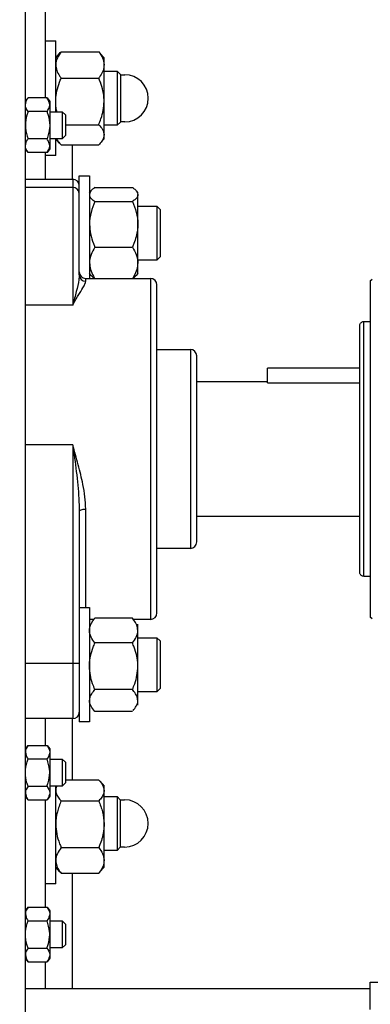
# Model space of a CAD drawing. Header units: inches. Extents: x 170 to 312, y 215 to 248.
# Tile 257 of 529: x 230.925 to 231.128, y 224.263 to 224.833. Entities that reach past the tile are written whole.
import ezdxf

# ---------------------------------------------------------------- set-up
doc = ezdxf.new("R2010")
doc.units = ezdxf.units.IN
doc.header["$LTSCALE"] = 0.25
doc.header["$MEASUREMENT"] = 0
doc.layers.add('ANNOTATIONS', color=1, linetype='Continuous')
doc.layers.add('MOTOR RH', color=7, linetype='Continuous')
doc.styles.add('ARIAL', font='arial.ttf', dxfattribs={"height": 0.09375})
doc.dimstyles.new('STANDARD$0', dxfattribs={"dimtxt": 0.09375, "dimasz": 0.09375, "dimexe": 0.03125, "dimexo": 0.046875, "dimgap": 0.09, "dimtad": 0, "dimtih": 1, "dimtoh": 1, "dimdec": 4, "dimzin": 0, "dimdsep": 46, "dimtxsty": 'ARIAL', "dimcen": 0.09, "dimadec": 0, "dimazin": 0, "dimtfac": 1, "dimtdec": 4, "dimtofl": 0, "dimtmove": 0, "dimatfit": 1, "dimfxl": 1, "dimtolj": 1, "dimtzin": 0, "dimarcsym": 0})

# ---------------------------------------------------------------- blocks, each defined once
blk = doc.blocks.new('*D199')
at = {"layer": 'ANNOTATIONS', "color": 0, "lineweight": -2, "transparency": 16777216}
for p, q in [((230.5459415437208, 223.8186622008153), (230.5459415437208, 225.2665192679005)), ((231.6311290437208, 224.6654394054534), (231.6311290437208, 225.2665192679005)), ((230.6396915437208, 225.2352692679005), (230.8531554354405, 225.2352692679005)), ((231.5373790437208, 225.2352692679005), (231.4233754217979, 225.2352692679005))]:
    blk.add_line(p, q, dxfattribs=at)
at = {"layer": 'ANNOTATIONS', "color": 0, "transparency": 16777216}
for points in [[(230.6396915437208, 225.2508942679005), (230.6396915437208, 225.2196442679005), (230.5459415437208, 225.2352692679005)], [(231.5373790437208, 225.2508942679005), (231.5373790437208, 225.2196442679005), (231.6311290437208, 225.2352692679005)]]:
    blk.add_solid(points, dxfattribs=at)
at = {"layer": 'defpoints', "color": 0, "transparency": 16777216}
for p in [(230.5459415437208, 225.2352692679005), (231.6311290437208, 224.6185644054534), (230.5459415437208, 223.7717872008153)]:
    blk.add_point(p, dxfattribs=at)
at = {"layer": 'ANNOTATIONS', "color": 0, "transparency": 16777216, "insert": (231.1382654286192, 225.2352692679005), "char_height": 0.09375, "attachment_point": 5, "style": 'ARIAL'}
blk.add_mtext('\\A1;16 1/8"', dxfattribs=at)
blk = doc.blocks.new('*D200')
at = {"layer": 'ANNOTATIONS', "color": 0, "lineweight": -2, "transparency": 16777216}
for p, q in [((230.5459415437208, 223.8186622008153), (230.5459415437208, 225.5464032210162)), ((231.8659782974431, 225.1001155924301), (231.8659782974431, 225.5464032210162)), ((230.6396915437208, 225.5151532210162), (230.9208499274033, 225.5151532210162)), ((231.7722282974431, 225.5151532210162), (231.4910699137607, 225.5151532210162))]:
    blk.add_line(p, q, dxfattribs=at)
at = {"layer": 'ANNOTATIONS', "color": 0, "transparency": 16777216}
for points in [[(230.6396915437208, 225.5307782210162), (230.6396915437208, 225.4995282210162), (230.5459415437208, 225.5151532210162)], [(231.7722282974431, 225.5307782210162), (231.7722282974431, 225.4995282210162), (231.8659782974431, 225.5151532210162)]]:
    blk.add_solid(points, dxfattribs=at)
at = {"layer": 'defpoints', "color": 0, "transparency": 16777216}
for p in [(230.5459415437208, 225.5151532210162), (231.8659782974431, 225.0532405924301), (230.5459415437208, 223.7717872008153)]:
    blk.add_point(p, dxfattribs=at)
at = {"layer": 'ANNOTATIONS', "color": 0, "transparency": 16777216, "insert": (231.205959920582, 225.5151532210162), "char_height": 0.09375, "attachment_point": 5, "style": 'ARIAL'}
blk.add_mtext('\\A1;18 1/2"', dxfattribs=at)

msp = doc.modelspace()

# ---------------------------------------------------------------- linework, layer by layer
at = {"layer": 'MOTOR RH'}
for p, q in [((230.9283790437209, 224.2390622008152), (230.9283790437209, 224.9295122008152)), ((230.9400665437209, 224.7875741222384), (230.9400665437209, 224.8967872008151)), ((230.9400665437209, 224.8205997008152), (230.9460040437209, 224.8205997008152)), ((230.9460040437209, 224.7795997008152), (230.9460040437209, 224.8205997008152)), ((230.9491290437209, 224.8143958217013), (230.9708790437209, 224.8143958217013)), ((230.9460040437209, 224.8108497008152), (230.9482056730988, 224.8134041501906)), ((230.9718032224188, 224.8134032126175), (230.9740040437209, 224.8108497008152)), ((230.9740040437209, 224.7639747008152), (230.9740040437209, 224.8108497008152)), ((230.9740040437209, 224.8030372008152), (230.9815821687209, 224.8030372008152)), ((230.9815821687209, 224.8030372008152), (230.9834415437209, 224.8011778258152)), ((230.9815821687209, 224.8030372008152), (230.9815821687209, 224.7717872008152)), ((230.9491290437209, 224.7991069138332), (230.9708790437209, 224.7991069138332)), ((230.9834415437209, 224.8011778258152), (230.9834415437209, 224.7736465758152)), ((230.9834415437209, 224.8010840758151), (230.9859571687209, 224.8010840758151)), ((230.9283790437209, 224.7854590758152), (230.9299415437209, 224.7875741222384)), ((230.9409415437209, 224.7875741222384), (230.9299415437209, 224.7875741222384)), ((230.9409415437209, 224.7875741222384), (230.9425040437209, 224.7854590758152)), ((230.9425040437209, 224.7854590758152), (230.9425040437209, 224.7581153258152)), ((230.9409415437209, 224.7796806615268), (230.9299415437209, 224.7796806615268)), ((230.9425040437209, 224.7795997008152), (230.9498009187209, 224.7795997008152)), ((230.9498009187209, 224.7795997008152), (230.9516602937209, 224.7777403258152)), ((230.9498009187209, 224.7795997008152), (230.9498009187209, 224.7639747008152)), ((230.9516602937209, 224.7777403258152), (230.9516602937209, 224.7658340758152)), ((230.9834415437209, 224.7736465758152), (230.9815821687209, 224.7717872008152)), ((230.9859571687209, 224.7737403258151), (230.9834415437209, 224.7737403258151)), ((230.9516602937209, 224.772123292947), (230.9708790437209, 224.772123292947)), ((230.9815821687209, 224.7717872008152), (230.9740040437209, 224.7717872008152)), ((230.9409415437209, 224.7638937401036), (230.9299415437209, 224.7638937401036)), ((230.9498009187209, 224.7639747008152), (230.9425040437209, 224.7639747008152)), ((230.9482056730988, 224.7614202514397), (230.9460040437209, 224.7639747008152)), ((230.9460040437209, 224.7542247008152), (230.9460040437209, 224.7639747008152)), ((230.9516602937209, 224.7658340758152), (230.9498009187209, 224.7639747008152)), ((230.9740040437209, 224.7639747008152), (230.9718024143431, 224.7614202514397)), ((230.9299415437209, 224.756000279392), (230.9283790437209, 224.7581153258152)), ((230.9425040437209, 224.7581153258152), (230.9409415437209, 224.756000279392)), ((230.9491290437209, 224.7604285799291), (230.9708790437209, 224.7604285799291)), ((230.9556915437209, 224.7405372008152), (230.9556915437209, 224.7604285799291)), ((230.9409415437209, 224.756000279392), (230.9299415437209, 224.756000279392)), ((230.9400665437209, 224.7405372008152), (230.9400665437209, 224.756000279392)), ((230.9460040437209, 224.7542247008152), (230.9400665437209, 224.7542247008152)), ((230.9283790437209, 224.7405372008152), (230.9558790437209, 224.7405372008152)), ((230.9558790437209, 224.7405372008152), (230.9558790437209, 224.6675773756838)), ((230.9596290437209, 224.7424747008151), (230.9655665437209, 224.7424747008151)), ((230.9596290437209, 224.685090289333), (230.9596290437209, 224.7424747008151)), ((230.9655665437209, 224.7424747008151), (230.9655665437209, 224.6830372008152)), ((230.9558790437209, 224.7356448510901), (230.9283790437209, 224.7356448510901)), ((230.9655665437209, 224.7327247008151), (230.9665475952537, 224.7338629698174)), ((230.9686915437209, 224.7357096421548), (230.9904415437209, 224.7357096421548)), ((230.9925854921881, 224.7338629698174), (230.9935665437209, 224.7327247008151)), ((230.9935665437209, 224.6858497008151), (230.9935665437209, 224.7316391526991)), ((230.9686915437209, 224.7275686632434), (230.9904415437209, 224.7275686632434)), ((230.9935665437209, 224.7249122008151), (231.0046446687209, 224.7249122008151)), ((231.0046446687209, 224.7249122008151), (231.0065040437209, 224.7230528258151)), ((231.0046446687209, 224.7249122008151), (231.0046446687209, 224.6936622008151)), ((231.0065040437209, 224.7230528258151), (231.0065040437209, 224.6955215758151)), ((230.9686915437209, 224.7011462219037), (230.9904415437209, 224.7011462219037)), ((231.0065040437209, 224.6955215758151), (231.0046446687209, 224.6936622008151)), ((231.0046446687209, 224.6936622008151), (230.9935665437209, 224.6936622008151)), ((230.9633790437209, 224.6830372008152), (231.0008790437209, 224.6830372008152)), ((230.9633790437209, 224.6814023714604), (230.9633790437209, 224.6830372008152)), ((230.9665475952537, 224.6847114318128), (230.9655665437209, 224.6858497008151)), ((230.9935665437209, 224.6858497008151), (230.9925854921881, 224.6847114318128)), ((231.0008790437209, 224.6830372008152), (231.0008790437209, 224.4855372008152)), ((231.1283000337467, 224.681728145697), (231.1292842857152, 224.6827123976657)), ((231.0046290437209, 224.4892872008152), (231.0046290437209, 224.6792872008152)), ((231.1283000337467, 224.681728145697), (231.1283000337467, 224.4868462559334)), ((230.9558790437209, 224.6675773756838), (230.9283790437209, 224.6675773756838)), ((231.1246090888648, 224.658106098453), (231.1283000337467, 224.658106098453)), ((231.1246090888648, 224.5104685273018), (231.1246090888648, 224.6581060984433)), ((231.0046290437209, 224.6419043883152), (231.0240040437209, 224.6419043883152)), ((231.0240040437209, 224.6419043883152), (231.0240040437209, 224.5266700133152)), ((231.0277540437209, 224.5304200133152), (231.0277540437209, 224.6381543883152)), ((231.1221484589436, 224.6311622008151), (231.0686290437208, 224.6311622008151)), ((231.0686290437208, 224.6225604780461), (231.0686290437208, 224.6311622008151)), ((231.0277540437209, 224.6233497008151), (231.0686290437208, 224.6233497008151)), ((231.0686290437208, 224.6225604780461), (231.1221484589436, 224.6225604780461)), ((230.9558790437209, 224.586723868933), (230.9283790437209, 224.586723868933)), ((230.9558790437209, 224.586723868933), (230.9558790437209, 224.4280372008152)), ((230.9596290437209, 224.5481560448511), (230.9596290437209, 224.4260997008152)), ((230.9633790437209, 224.4924747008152), (230.9633790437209, 224.5494779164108)), ((231.1221484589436, 224.5452247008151), (231.0277540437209, 224.5452247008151)), ((231.0240040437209, 224.5266700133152), (231.0046290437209, 224.5266700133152)), ((231.1283000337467, 224.5104683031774), (231.1246090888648, 224.5104683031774)), ((230.9596290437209, 224.4924747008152), (230.9655665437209, 224.4924747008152)), ((230.9655665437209, 224.4924747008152), (230.9655665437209, 224.4260997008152)), ((230.9679905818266, 224.4855372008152), (230.9655665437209, 224.4855372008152)), ((230.9686915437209, 224.4863296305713), (230.9682779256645, 224.4857722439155)), ((230.9904415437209, 224.4863296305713), (230.9686915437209, 224.4863296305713)), ((231.0008790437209, 224.4855372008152), (230.9911425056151, 224.4855372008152)), ((230.9935665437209, 224.4358497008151), (230.9935665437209, 224.4827247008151)), ((231.1292842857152, 224.4858620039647), (231.1283000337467, 224.4868462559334)), ((230.9904415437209, 224.4718882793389), (230.9686915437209, 224.4718882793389)), ((230.9935665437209, 224.4749122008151), (231.0046446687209, 224.4749122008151)), ((231.0046446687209, 224.4749122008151), (231.0065040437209, 224.4730528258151)), ((231.0046446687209, 224.4749122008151), (231.0046446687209, 224.4436622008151)), ((231.0065040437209, 224.4730528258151), (231.0065040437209, 224.4455215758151)), ((230.9558790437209, 224.4600582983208), (230.9283790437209, 224.4600582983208)), ((230.9904415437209, 224.4448458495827), (230.9686915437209, 224.4448458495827)), ((231.0046446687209, 224.4436622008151), (230.9935665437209, 224.4436622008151)), ((231.0065040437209, 224.4455215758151), (231.0046446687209, 224.4436622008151)), ((230.9682292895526, 224.4327602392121), (230.9681917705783, 224.4328037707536)), ((230.9904415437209, 224.4322447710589), (230.9686915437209, 224.4322447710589)), ((230.9909413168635, 224.4328037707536), (230.9909037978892, 224.4327602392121)), ((230.9558790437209, 224.4280372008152), (230.9283790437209, 224.4280372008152)), ((230.9400665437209, 224.4125741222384), (230.9400665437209, 224.4280372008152)), ((230.9556915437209, 224.3925557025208), (230.9556915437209, 224.4280372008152)), ((230.9655665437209, 224.4260997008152), (230.9596290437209, 224.4260997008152)), ((230.9283790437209, 224.4104590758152), (230.9299415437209, 224.4125741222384)), ((230.9299415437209, 224.4125741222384), (230.9409415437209, 224.4125741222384)), ((230.9409415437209, 224.4125741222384), (230.9425040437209, 224.4104590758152)), ((230.9425040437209, 224.4104590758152), (230.9425040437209, 224.3831153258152)), ((230.9299415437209, 224.4046806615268), (230.9409415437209, 224.4046806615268)), ((230.9425040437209, 224.4045997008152), (230.9498009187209, 224.4045997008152)), ((230.9498009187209, 224.4045997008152), (230.9516602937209, 224.4027403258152)), ((230.9498009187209, 224.4045997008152), (230.9498009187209, 224.3889747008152)), ((230.9516602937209, 224.4027403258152), (230.9516602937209, 224.3908340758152)), ((230.9516602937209, 224.3925557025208), (230.9708790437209, 224.3925557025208)), ((230.9715924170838, 224.3917728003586), (230.9740040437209, 224.3889747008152)), ((230.9299415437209, 224.3888937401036), (230.9409415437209, 224.3888937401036)), ((230.9498009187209, 224.3889747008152), (230.9425040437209, 224.3889747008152)), ((230.9460040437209, 224.3323497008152), (230.9460040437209, 224.3889747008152)), ((230.9516602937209, 224.3908340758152), (230.9498009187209, 224.3889747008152)), ((230.9740040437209, 224.3420997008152), (230.9740040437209, 224.3889747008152)), ((230.9299415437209, 224.381000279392), (230.9283790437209, 224.3831153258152)), ((230.9299415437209, 224.381000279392), (230.9409415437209, 224.381000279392)), ((230.9400665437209, 224.3188241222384), (230.9400665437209, 224.381000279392)), ((230.9425040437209, 224.3831153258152), (230.9409415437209, 224.381000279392)), ((230.9491290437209, 224.3803943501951), (230.9708790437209, 224.3803943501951)), ((230.9739465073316, 224.3829592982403), (230.9815246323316, 224.3829592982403)), ((230.9815246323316, 224.3829592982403), (230.9833840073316, 224.3810999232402)), ((230.9815246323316, 224.3829592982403), (230.9815246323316, 224.3517092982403)), ((230.9833840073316, 224.3810999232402), (230.9833840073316, 224.3535686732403)), ((230.9833840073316, 224.3810061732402), (230.9858996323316, 224.3810061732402)), ((230.9491290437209, 224.3533758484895), (230.9708790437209, 224.3533758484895)), ((230.9815246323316, 224.3517092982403), (230.9739465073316, 224.3517092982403)), ((230.9833840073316, 224.3535686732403), (230.9815246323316, 224.3517092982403)), ((230.9858996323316, 224.3536624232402), (230.9833840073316, 224.3536624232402)), ((230.948415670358, 224.3393016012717), (230.9460040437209, 224.3420997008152)), ((230.9740040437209, 224.3420997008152), (230.9715924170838, 224.3393016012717)), ((230.9483754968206, 224.3393632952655), (230.9491290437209, 224.3385186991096)), ((230.9491290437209, 224.3385186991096), (230.9708790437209, 224.3385186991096)), ((230.9556915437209, 224.2717872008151), (230.9556915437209, 224.3385186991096)), ((230.9716325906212, 224.3393632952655), (230.9708790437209, 224.3385186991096)), ((230.9460040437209, 224.3323497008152), (230.9400665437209, 224.3323497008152)), ((230.9283790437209, 224.3167090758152), (230.9299415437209, 224.3188241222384)), ((230.9299415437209, 224.3188241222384), (230.9409415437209, 224.3188241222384)), ((230.9409415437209, 224.3188241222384), (230.9425040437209, 224.3167090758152)), ((230.9425040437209, 224.3167090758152), (230.9425040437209, 224.2893653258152)), ((230.9299415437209, 224.3109306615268), (230.9409415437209, 224.3109306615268)), ((230.9425040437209, 224.3108497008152), (230.9498009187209, 224.3108497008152)), ((230.9498009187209, 224.3108497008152), (230.9516602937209, 224.3089903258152)), ((230.9498009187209, 224.3108497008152), (230.9498009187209, 224.2952247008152)), ((230.9516602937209, 224.3089903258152), (230.9516602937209, 224.2970840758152)), ((230.9299415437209, 224.2951437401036), (230.9409415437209, 224.2951437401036)), ((230.9498009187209, 224.2952247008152), (230.9425040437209, 224.2952247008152)), ((230.9516602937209, 224.2970840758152), (230.9498009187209, 224.2952247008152)), ((230.9299415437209, 224.287250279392), (230.9283790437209, 224.2893653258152)), ((230.9425040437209, 224.2893653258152), (230.9409415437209, 224.287250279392)), ((230.9299415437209, 224.287250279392), (230.9409415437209, 224.287250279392)), ((230.9400665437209, 224.2717872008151), (230.9400665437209, 224.287250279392)), ((230.9283790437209, 224.2717872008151), (231.1283000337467, 224.2717872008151)), ((231.1283000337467, 224.2594840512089), (231.1283000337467, 224.2754781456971)), ((231.1283000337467, 224.2754781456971), (231.1356810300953, 224.2754781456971))]:
    msp.add_line(p, q, dxfattribs=at)
at = {"layer": 'MOTOR RH', "flags": 128}
msp.add_lwpolyline([(230.9596290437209, 224.5481560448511), (230.9597010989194, 224.5484139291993), (230.959914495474, 224.5486619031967), (230.9602610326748, 224.5488904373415), (230.9607273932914, 224.5490907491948), (230.9612956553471, 224.5492551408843), (230.9619439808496, 224.5493772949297), (230.9626474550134, 224.5494525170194), (230.9633790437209, 224.5494779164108)], dxfattribs=at)
at = {"layer": 'MOTOR RH'}
for centre, radius, start, end in [((230.9859571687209, 224.7874122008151), 0.013671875, 270, 89.99999999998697), ((230.9558790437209, 224.7367872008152), 0.003750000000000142, 7.016709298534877e-15, 90), ((230.956149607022, 224.7321611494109), 0.003494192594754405, 5.267444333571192, 94.4409882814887), ((230.9633790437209, 224.6867872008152), 0.003750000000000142, 180, 270), ((230.9633482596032, 224.6851215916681), 0.003719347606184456, 180.4822116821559, 270.4742283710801), ((231.0008790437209, 224.6792872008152), 0.003750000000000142, 7.016709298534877e-15, 90), ((231.0240040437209, 224.6381543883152), 0.003750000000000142, 7.016709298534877e-15, 90), ((231.0240040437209, 224.5304200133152), 0.003750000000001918, 270, 7.016709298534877e-15), ((231.0008790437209, 224.4892872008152), 0.003750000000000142, 270, 7.016709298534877e-15), ((230.9568159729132, 224.4219951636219), 0.0380746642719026, 85.76295456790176, 91.41005859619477), ((230.9558790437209, 224.4317872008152), 0.003750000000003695, 270, 7.016709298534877e-15), ((230.9858996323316, 224.3673342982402), 0.013671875, 270, 89.99999999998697)]:
    msp.add_arc(centre, radius, start, end, dxfattribs=at)
for points, knots in [([(230.9491290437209, 224.8143958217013), (230.9483082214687, 224.8132071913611), (230.9466366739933, 224.8107866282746), (230.9460098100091, 224.8081430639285), (230.9460041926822, 224.8067873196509), (230.9460040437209, 224.8067513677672)], [0, 0, 0, 0, 0.4843404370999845, 0.986325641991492, 1, 1, 1, 1]), ([(230.9482086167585, 224.8134016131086), (230.9482146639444, 224.8134106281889), (230.948444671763, 224.8137535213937), (230.948791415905, 224.8140789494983), (230.9491290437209, 224.8143958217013)], [0, 0, 0, 0, 0.02629121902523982, 0.9999999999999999, 0.9999999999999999, 0.9999999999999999, 0.9999999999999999]), ([(230.9708790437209, 224.8143958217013), (230.9716998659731, 224.8132071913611), (230.9733714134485, 224.8107866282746), (230.9739982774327, 224.8081430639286), (230.9740038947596, 224.8067873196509), (230.9740040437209, 224.8067513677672)], [0, 0, 0, 0, 0.4843404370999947, 0.986325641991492, 0.9999999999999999, 0.9999999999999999, 0.9999999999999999, 0.9999999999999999]), ([(230.9718012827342, 224.8134015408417), (230.9717946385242, 224.8134105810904), (230.9716662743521, 224.813585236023), (230.9713421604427, 224.8139144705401), (230.9710334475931, 224.8142353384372), (230.9708790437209, 224.8143958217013)], [0, 0, 0, 0, 0.02655994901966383, 0.5131303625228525, 1, 1, 1, 1]), ([(230.9460040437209, 224.8067513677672), (230.9461229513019, 224.8056813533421), (230.9463650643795, 224.8035026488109), (230.9477666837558, 224.8009694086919), (230.9488220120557, 224.7995266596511), (230.9491290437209, 224.7991069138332)], [0, 0, 0, 0, 0.4062921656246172, 0.8272697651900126, 1, 1, 1, 1]), ([(230.9740040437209, 224.8067513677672), (230.9738851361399, 224.8056813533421), (230.9736430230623, 224.8035026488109), (230.972241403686, 224.8009694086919), (230.9711860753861, 224.7995266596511), (230.9708790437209, 224.7991069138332)], [0, 0, 0, 0, 0.4062921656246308, 0.8272697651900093, 0.9999999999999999, 0.9999999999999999, 0.9999999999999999, 0.9999999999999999]), ([(230.9460040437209, 224.7856151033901), (230.946007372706, 224.7859241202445), (230.9460291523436, 224.7879458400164), (230.9465423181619, 224.791718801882), (230.9477922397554, 224.7958871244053), (230.9487985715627, 224.7983109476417), (230.9491290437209, 224.7991069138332)], [0, 0, 0, 0, 0.06653229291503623, 0.4352825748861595, 0.8145508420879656, 1, 1, 1, 1]), ([(230.9740040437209, 224.7856151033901), (230.9740007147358, 224.7859241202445), (230.9739789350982, 224.7879458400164), (230.9734657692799, 224.791718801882), (230.9722158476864, 224.7958871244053), (230.9712095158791, 224.7983109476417), (230.9708790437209, 224.7991069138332)], [0, 0, 0, 0, 0.06653229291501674, 0.4352825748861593, 0.8145508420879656, 1, 1, 1, 1]), ([(230.9283790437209, 224.7836273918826), (230.9286243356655, 224.7848022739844), (230.9289055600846, 224.7861492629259), (230.9298241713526, 224.7874126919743), (230.9299415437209, 224.7875741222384)], [0, 0, 0, 0, 0.8722284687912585, 1, 1, 1, 1]), ([(230.9425040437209, 224.7836273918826), (230.9422587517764, 224.7848022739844), (230.9419775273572, 224.7861492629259), (230.9410589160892, 224.7874126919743), (230.9409415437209, 224.7875741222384)], [0, 0, 0, 0, 0.8722284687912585, 1, 1, 1, 1]), ([(230.9467183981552, 224.7795997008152), (230.9466389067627, 224.7798844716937), (230.9460944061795, 224.7818350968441), (230.9460456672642, 224.7838739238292), (230.9460040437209, 224.7856151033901)], [0, 0, 0, 0, 0.1459895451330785, 1, 1, 1, 1]), ([(230.9708790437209, 224.772123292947), (230.971343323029, 224.7732655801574), (230.972441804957, 224.7759682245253), (230.9737082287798, 224.7804719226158), (230.973904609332, 224.7838862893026), (230.9740040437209, 224.7856151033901)], [0, 0, 0, 0, 0.2654599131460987, 0.6280764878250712, 1, 1, 1, 1]), ([(230.9299415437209, 224.7796806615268), (230.9291991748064, 224.7808924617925), (230.9284026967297, 224.7821925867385), (230.9283805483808, 224.7835361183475), (230.9283790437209, 224.7836273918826)], [0, 0, 0, 0, 0.9320644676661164, 1, 1, 1, 1]), ([(230.9299415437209, 224.7796806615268), (230.929704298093, 224.7790152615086), (230.9287990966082, 224.7764764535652), (230.9285573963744, 224.7737782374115), (230.9283790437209, 224.7717872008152)], [0, 0, 0, 0, 0.2620915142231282, 0.9999999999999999, 0.9999999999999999, 0.9999999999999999, 0.9999999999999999]), ([(230.9409415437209, 224.7796806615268), (230.9416839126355, 224.7808924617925), (230.9424803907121, 224.7821925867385), (230.942502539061, 224.7835361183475), (230.9425040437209, 224.7836273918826)], [0, 0, 0, 0, 0.9320644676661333, 1, 1, 1, 1]), ([(230.9409415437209, 224.7796806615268), (230.9411787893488, 224.7790152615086), (230.9420839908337, 224.7764764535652), (230.9423256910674, 224.7737782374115), (230.9425040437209, 224.7717872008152)], [0, 0, 0, 0, 0.2620915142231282, 0.9999999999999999, 0.9999999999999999, 0.9999999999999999, 0.9999999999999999]), ([(230.9283790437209, 224.7717872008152), (230.9283909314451, 224.7712762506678), (230.9284536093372, 224.7685822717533), (230.9292755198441, 224.7659924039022), (230.9299415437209, 224.7638937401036)], [0, 0, 0, 0, 0.1896637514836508, 1, 1, 1, 1]), ([(230.9425040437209, 224.7717872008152), (230.9424921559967, 224.7712762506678), (230.9424294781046, 224.7685822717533), (230.9416075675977, 224.7659924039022), (230.9409415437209, 224.7638937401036)], [0, 0, 0, 0, 0.1896637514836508, 1, 1, 1, 1]), ([(230.9708790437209, 224.772123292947), (230.9716998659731, 224.7712140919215), (230.9733714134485, 224.7693625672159), (230.9739982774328, 224.7673404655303), (230.9740038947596, 224.7663034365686), (230.9740040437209, 224.766275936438)], [0, 0, 0, 0, 0.4843404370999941, 0.986325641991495, 1, 1, 1, 1]), ([(230.9283790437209, 224.7599470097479), (230.9286243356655, 224.7611218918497), (230.9289055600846, 224.7624688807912), (230.9298241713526, 224.7637323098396), (230.9299415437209, 224.7638937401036)], [0, 0, 0, 0, 0.8722284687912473, 1, 1, 1, 1]), ([(230.9425040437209, 224.7599470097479), (230.9422587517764, 224.7611218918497), (230.9419775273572, 224.7624688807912), (230.9410589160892, 224.7637323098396), (230.9409415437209, 224.7638937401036)], [0, 0, 0, 0, 0.8722284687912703, 1, 1, 1, 1]), ([(230.9465491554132, 224.7639747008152), (230.9465596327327, 224.763928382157), (230.9467608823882, 224.7630386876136), (230.9477884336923, 224.7618547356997), (230.9488269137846, 224.7607499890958), (230.9491290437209, 224.7604285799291)], [0, 0, 0, 0, 0.03748258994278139, 0.7199702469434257, 0.9999999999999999, 0.9999999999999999, 0.9999999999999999, 0.9999999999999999]), ([(230.9740040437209, 224.766275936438), (230.9738851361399, 224.7654574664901), (230.9736430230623, 224.7637909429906), (230.972241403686, 224.7618532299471), (230.9711860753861, 224.760749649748), (230.9708790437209, 224.7604285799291)], [0, 0, 0, 0, 0.4062921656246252, 0.8272697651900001, 1, 1, 1, 1]), ([(230.9299415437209, 224.756000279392), (230.9291991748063, 224.7572120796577), (230.9284026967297, 224.7585122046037), (230.9283805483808, 224.7598557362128), (230.9283790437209, 224.7599470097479)], [0, 0, 0, 0, 0.9320644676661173, 0.9999999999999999, 0.9999999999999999, 0.9999999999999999, 0.9999999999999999]), ([(230.9409415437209, 224.756000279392), (230.9416839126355, 224.7572120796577), (230.9424803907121, 224.7585122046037), (230.942502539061, 224.7598557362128), (230.9425040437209, 224.7599470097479)], [0, 0, 0, 0, 0.9320644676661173, 0.9999999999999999, 0.9999999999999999, 0.9999999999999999, 0.9999999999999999]), ([(230.9686915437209, 224.7357096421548), (230.9682272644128, 224.735365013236), (230.9671287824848, 224.734549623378), (230.965862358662, 224.7331908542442), (230.9656659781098, 224.732160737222), (230.9655665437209, 224.7316391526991)], [0, 0, 0, 0, 0.2654599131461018, 0.6280764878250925, 1, 1, 1, 1]), ([(230.9904415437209, 224.7357096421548), (230.990905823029, 224.735365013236), (230.992004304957, 224.734549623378), (230.9932707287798, 224.7331908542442), (230.993467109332, 224.732160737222), (230.9935665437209, 224.7316391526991)], [0, 0, 0, 0, 0.2654599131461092, 0.6280764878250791, 1, 1, 1, 1]), ([(230.9655665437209, 224.7316391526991), (230.965569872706, 224.7315459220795), (230.9655916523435, 224.7309359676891), (230.9661048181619, 224.7297976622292), (230.9673547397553, 224.7285400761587), (230.9683610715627, 224.7278088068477), (230.9686915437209, 224.7275686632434)], [0, 0, 0, 0, 0.06653229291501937, 0.4352825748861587, 0.8145508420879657, 0.9999999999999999, 0.9999999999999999, 0.9999999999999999, 0.9999999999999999]), ([(230.9935665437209, 224.7316391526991), (230.9935632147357, 224.7315459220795), (230.9935414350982, 224.7309359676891), (230.9930282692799, 224.7297976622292), (230.9917783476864, 224.7285400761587), (230.9907720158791, 224.7278088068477), (230.9904415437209, 224.7275686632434)], [0, 0, 0, 0, 0.06653229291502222, 0.4352825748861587, 0.8145508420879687, 1, 1, 1, 1]), ([(230.9686915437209, 224.7275686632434), (230.9678707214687, 224.7255144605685), (230.9661991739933, 224.7213312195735), (230.9655723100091, 224.7167625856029), (230.9655666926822, 224.7144195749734), (230.9655665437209, 224.7143574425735)], [0, 0, 0, 0, 0.4843404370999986, 0.9863256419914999, 1, 1, 1, 1]), ([(230.9904415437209, 224.7275686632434), (230.9912623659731, 224.7255144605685), (230.9929339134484, 224.7213312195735), (230.9935607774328, 224.7167625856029), (230.9935663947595, 224.7144195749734), (230.9935665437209, 224.7143574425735)], [0, 0, 0, 0, 0.4843404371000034, 0.9863256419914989, 1, 1, 1, 1]), ([(230.9655665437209, 224.7143574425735), (230.9656854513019, 224.7125082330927), (230.9659275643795, 224.7087429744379), (230.9673291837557, 224.7043650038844), (230.9683845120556, 224.7018716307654), (230.9686915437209, 224.7011462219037)], [0, 0, 0, 0, 0.4062921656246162, 0.82726976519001, 1, 1, 1, 1]), ([(230.9935665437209, 224.7143574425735), (230.9935177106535, 224.7131283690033), (230.9934441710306, 224.7112774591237), (230.9930079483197, 224.708855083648), (230.9924216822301, 224.7063832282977), (230.9916879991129, 224.7041835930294), (230.9909120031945, 224.7022313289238), (230.9905983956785, 224.7015079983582), (230.9904415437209, 224.7011462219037)], [0, 0, 0, 0, 0.2698848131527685, 0.4064300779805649, 0.5397691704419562, 0.8273881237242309, 0.9136675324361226, 1, 1, 1, 1]), ([(230.9686915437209, 224.7011462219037), (230.9678707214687, 224.6997249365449), (230.9661991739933, 224.6968305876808), (230.9655723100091, 224.6936695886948), (230.9655666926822, 224.6920484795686), (230.9655665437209, 224.6920054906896)], [0, 0, 0, 0, 0.4843404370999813, 0.9863256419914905, 1, 1, 1, 1]), ([(230.9904415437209, 224.7011462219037), (230.9912623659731, 224.6997249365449), (230.9929339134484, 224.6968305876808), (230.9935607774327, 224.6936695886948), (230.9935663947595, 224.6920484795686), (230.9935665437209, 224.6920054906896)], [0, 0, 0, 0, 0.484340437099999, 0.98632564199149, 1, 1, 1, 1]), ([(230.9655665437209, 224.6920054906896), (230.9656854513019, 224.6907260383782), (230.9659275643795, 224.6881208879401), (230.9673291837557, 224.6850918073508), (230.9683845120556, 224.683366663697), (230.9686915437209, 224.6828647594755)], [0, 0, 0, 0, 0.4062921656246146, 0.8272697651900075, 1, 1, 1, 1]), ([(230.9935665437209, 224.6920054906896), (230.9934476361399, 224.6907260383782), (230.9932055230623, 224.6881208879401), (230.991803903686, 224.6850918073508), (230.9907485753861, 224.683366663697), (230.9904415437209, 224.6828647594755)], [0, 0, 0, 0, 0.4062921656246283, 0.8272697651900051, 0.9999999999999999, 0.9999999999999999, 0.9999999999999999, 0.9999999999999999]), ([(230.9596290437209, 224.685090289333), (230.959570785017, 224.6841612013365), (230.9593914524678, 224.6813012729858), (230.9579716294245, 224.6756336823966), (230.9565905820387, 224.6704028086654), (230.9558835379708, 224.6675952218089), (230.9558790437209, 224.6675773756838)], [0, 0, 0, 0, 0.1928027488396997, 0.5934874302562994, 0.997416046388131, 1, 1, 1, 1]), ([(230.9665955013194, 224.6847419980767), (230.9669366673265, 224.684353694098), (230.9674989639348, 224.6837137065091), (230.968354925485, 224.6831043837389), (230.9686915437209, 224.6828647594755)], [0, 0, 0, 0, 0.6067367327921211, 1, 1, 1, 1]), ([(230.9925375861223, 224.6847419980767), (230.9921964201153, 224.684353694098), (230.991634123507, 224.6837137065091), (230.9907781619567, 224.6831043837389), (230.9904415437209, 224.6828647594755)], [0, 0, 0, 0, 0.6067367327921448, 1, 1, 1, 1]), ([(230.9558790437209, 224.6675773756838), (230.9558879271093, 224.6675943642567), (230.9569588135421, 224.6696423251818), (230.9591144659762, 224.6733814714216), (230.9615222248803, 224.6772481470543), (230.9630555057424, 224.6798754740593), (230.9632707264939, 224.6808911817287), (230.9633790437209, 224.6814023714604)], [0, 0, 0, 0, 0.002538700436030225, 0.3060386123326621, 0.6137565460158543, 0.8056097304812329, 1, 1, 1, 1]), ([(231.1221484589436, 224.6556454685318), (231.1221685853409, 224.6558831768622), (231.1222104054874, 224.656377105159), (231.1225547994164, 224.6570707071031), (231.1231267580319, 224.6576686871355), (231.1238979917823, 224.6580687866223), (231.1244791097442, 224.6580910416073), (231.1247566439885, 224.6581016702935)], [0, 0, 0, 0, 0.1779670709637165, 0.3697934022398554, 0.5671823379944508, 0.7932920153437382, 1, 1, 1, 1]), ([(230.9558790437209, 224.586723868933), (230.9558835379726, 224.5866906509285), (230.9565853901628, 224.5815031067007), (230.9579663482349, 224.571115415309), (230.9593904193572, 224.5582649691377), (230.9595707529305, 224.5506254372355), (230.9596290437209, 224.5481560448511)], [0, 0, 0, 0, 0.002583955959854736, 0.4035277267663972, 0.8071970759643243, 1, 1, 1, 1]), ([(230.9633790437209, 224.5494779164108), (230.9632735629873, 224.5518184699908), (230.9630608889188, 224.5565375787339), (230.9615403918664, 224.5651041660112), (230.9591302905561, 224.5751586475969), (230.9569743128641, 224.5828240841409), (230.955887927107, 224.5866922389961), (230.9558790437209, 224.586723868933)], [0, 0, 0, 0, 0.1915669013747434, 0.3862441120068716, 0.689532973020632, 0.9974613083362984, 1, 1, 1, 1]), ([(231.1247566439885, 224.5104727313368), (231.1245233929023, 224.5104780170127), (231.1240364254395, 224.5104890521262), (231.1233297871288, 224.5107814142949), (231.1226935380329, 224.5113091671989), (231.1222360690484, 224.5120587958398), (231.1221768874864, 224.5126465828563), (231.1221484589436, 224.5129289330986)], [0, 0, 0, 0, 0.1741106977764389, 0.3634977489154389, 0.560496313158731, 0.7888793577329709, 1, 1, 1, 1]), ([(230.9655665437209, 224.4791089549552), (230.9656153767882, 224.4797807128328), (230.9656889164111, 224.4807923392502), (230.9661251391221, 224.4821163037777), (230.9667114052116, 224.4834673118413), (230.9674450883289, 224.4846695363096), (230.9682210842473, 224.4857365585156), (230.9685346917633, 224.4861318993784), (230.9686915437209, 224.4863296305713)], [0, 0, 0, 0, 0.2698848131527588, 0.4064300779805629, 0.5397691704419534, 0.8273881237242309, 0.913667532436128, 0.9999999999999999, 0.9999999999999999, 0.9999999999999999, 0.9999999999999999]), ([(230.9935665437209, 224.4791089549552), (230.9934476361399, 224.4801196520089), (230.9932055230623, 224.4821775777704), (230.991803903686, 224.4845703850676), (230.9907485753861, 224.4859331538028), (230.9904415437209, 224.4863296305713)], [0, 0, 0, 0, 0.4062921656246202, 0.8272697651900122, 1, 1, 1, 1]), ([(230.9686915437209, 224.4718882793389), (230.9678707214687, 224.4730110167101), (230.9661991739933, 224.4752973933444), (230.965572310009, 224.4777944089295), (230.9655666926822, 224.4790749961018), (230.9655665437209, 224.4791089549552)], [0, 0, 0, 0, 0.4843404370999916, 0.9863256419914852, 1, 1, 1, 1]), ([(230.9904415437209, 224.4718882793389), (230.9912623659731, 224.4730110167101), (230.9929339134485, 224.4752973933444), (230.9935607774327, 224.4777944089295), (230.9935663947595, 224.4790749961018), (230.9935665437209, 224.4791089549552)], [0, 0, 0, 0, 0.4843404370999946, 0.9863256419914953, 1, 1, 1, 1]), ([(230.9655665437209, 224.4583670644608), (230.965569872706, 224.4586767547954), (230.9655916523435, 224.4607028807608), (230.9661048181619, 224.4644840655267), (230.9673547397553, 224.4686614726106), (230.9683610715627, 224.4710905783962), (230.9686915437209, 224.4718882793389)], [0, 0, 0, 0, 0.06653229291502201, 0.4352825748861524, 0.8145508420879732, 1, 1, 1, 1]), ([(230.9935665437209, 224.4583670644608), (230.9935632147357, 224.4586767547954), (230.9935414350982, 224.4607028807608), (230.9930282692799, 224.4644840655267), (230.9917783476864, 224.4686614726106), (230.9907720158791, 224.4710905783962), (230.9904415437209, 224.4718882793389)], [0, 0, 0, 0, 0.06653229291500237, 0.4352825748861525, 0.814550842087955, 0.9999999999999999, 0.9999999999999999, 0.9999999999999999, 0.9999999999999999]), ([(230.9686915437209, 224.4448458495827), (230.9682272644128, 224.4459906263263), (230.9671287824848, 224.4486991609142), (230.965862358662, 224.4532126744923), (230.9656659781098, 224.4566344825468), (230.9655665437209, 224.4583670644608)], [0, 0, 0, 0, 0.2654599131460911, 0.6280764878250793, 1, 1, 1, 1]), ([(230.9904415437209, 224.4448458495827), (230.990905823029, 224.4459906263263), (230.992004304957, 224.4486991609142), (230.9932707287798, 224.4532126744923), (230.993467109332, 224.4566344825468), (230.9935665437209, 224.4583670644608)], [0, 0, 0, 0, 0.2654599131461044, 0.6280764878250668, 1, 1, 1, 1]), ([(230.9655665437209, 224.4385453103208), (230.9656854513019, 224.4394272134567), (230.9659275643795, 224.4412228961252), (230.9673291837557, 224.4433107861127), (230.9683845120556, 224.4444998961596), (230.9686915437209, 224.4448458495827)], [0, 0, 0, 0, 0.4062921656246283, 0.827269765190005, 1, 1, 1, 1]), ([(230.9935665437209, 224.4385453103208), (230.9934476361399, 224.4394272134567), (230.9932055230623, 224.4412228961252), (230.991803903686, 224.4433107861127), (230.9907485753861, 224.4444998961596), (230.9904415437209, 224.4448458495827)], [0, 0, 0, 0, 0.4062921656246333, 0.8272697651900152, 1, 1, 1, 1]), ([(230.9686915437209, 224.4322447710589), (230.9678707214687, 224.4332244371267), (230.9661991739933, 224.4352194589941), (230.965572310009, 224.4373982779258), (230.9655666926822, 224.4385156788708), (230.9655665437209, 224.4385453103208)], [0, 0, 0, 0, 0.4843404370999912, 0.9863256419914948, 1, 1, 1, 1]), ([(230.9908551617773, 224.4328021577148), (230.991515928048, 224.4335992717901), (230.993019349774, 224.4354129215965), (230.9935606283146, 224.4373982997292), (230.9935663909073, 224.4385156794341), (230.9935665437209, 224.4385453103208)], [0, 0, 0, 0, 0.4328987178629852, 0.9849615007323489, 1, 1, 1, 1]), ([(230.9299415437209, 224.4125741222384), (230.9291991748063, 224.4113623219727), (230.9284026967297, 224.4100621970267), (230.9283805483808, 224.4087186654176), (230.9283790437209, 224.4086273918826)], [0, 0, 0, 0, 0.9320644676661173, 0.9999999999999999, 0.9999999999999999, 0.9999999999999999, 0.9999999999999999]), ([(230.9283790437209, 224.4086273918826), (230.9286243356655, 224.4074525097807), (230.9289055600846, 224.4061055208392), (230.9298241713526, 224.4048420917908), (230.9299415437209, 224.4046806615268)], [0, 0, 0, 0, 0.8722284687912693, 1, 1, 1, 1]), ([(230.9409415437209, 224.4125741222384), (230.9416839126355, 224.4113623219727), (230.9424803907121, 224.4100621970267), (230.942502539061, 224.4087186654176), (230.9425040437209, 224.4086273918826)], [0, 0, 0, 0, 0.932064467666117, 1, 1, 1, 1]), ([(230.9425040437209, 224.4086273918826), (230.9422587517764, 224.4074525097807), (230.9419775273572, 224.4061055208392), (230.9410589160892, 224.4048420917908), (230.9409415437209, 224.4046806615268)], [0, 0, 0, 0, 0.8722284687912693, 1, 1, 1, 1]), ([(230.9283790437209, 224.3967872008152), (230.9283909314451, 224.3972981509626), (230.9284536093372, 224.3999921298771), (230.9292755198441, 224.4025819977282), (230.9299415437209, 224.4046806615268)], [0, 0, 0, 0, 0.1896637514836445, 1, 1, 1, 1]), ([(230.9425040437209, 224.3967872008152), (230.9424921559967, 224.3972981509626), (230.9424294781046, 224.3999921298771), (230.9416075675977, 224.4025819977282), (230.9409415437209, 224.4046806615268)], [0, 0, 0, 0, 0.1896637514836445, 1, 1, 1, 1]), ([(230.9299415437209, 224.3888937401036), (230.929704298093, 224.3895591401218), (230.9287990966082, 224.3920979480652), (230.9285573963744, 224.3947961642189), (230.9283790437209, 224.3967872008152)], [0, 0, 0, 0, 0.2620915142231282, 0.9999999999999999, 0.9999999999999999, 0.9999999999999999, 0.9999999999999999]), ([(230.9409415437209, 224.3888937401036), (230.9411787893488, 224.3895591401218), (230.9420839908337, 224.3920979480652), (230.9423256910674, 224.3947961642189), (230.9425040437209, 224.3967872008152)], [0, 0, 0, 0, 0.2620915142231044, 1, 1, 1, 1]), ([(230.9708790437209, 224.3925557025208), (230.971343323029, 224.3920408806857), (230.972441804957, 224.3908228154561), (230.9737082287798, 224.3887930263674), (230.973904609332, 224.3872541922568), (230.9740040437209, 224.3864750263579)], [0, 0, 0, 0, 0.2654599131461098, 0.6280764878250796, 1, 1, 1, 1]), ([(230.9299415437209, 224.3888937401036), (230.9291991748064, 224.3876819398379), (230.9284026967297, 224.3863818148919), (230.9283805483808, 224.3850382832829), (230.9283790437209, 224.3849470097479)], [0, 0, 0, 0, 0.9320644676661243, 1, 1, 1, 1]), ([(230.9409415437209, 224.3888937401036), (230.9416839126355, 224.3876819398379), (230.9424803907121, 224.3863818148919), (230.942502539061, 224.3850382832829), (230.9425040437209, 224.3849470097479)], [0, 0, 0, 0, 0.9320644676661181, 1, 1, 1, 1]), ([(230.9465935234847, 224.3889747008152), (230.9465583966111, 224.3889166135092), (230.9460687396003, 224.388106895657), (230.9460351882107, 224.3872606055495), (230.9460040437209, 224.3864750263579)], [0, 0, 0, 0, 0.07173771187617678, 1, 1, 1, 1]), ([(230.9460040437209, 224.3864750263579), (230.946007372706, 224.3863357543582), (230.9460291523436, 224.385424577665), (230.9465423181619, 224.3837241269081), (230.9477922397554, 224.3818454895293), (230.9487985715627, 224.3807530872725), (230.9491290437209, 224.3803943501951)], [0, 0, 0, 0, 0.06653229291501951, 0.4352825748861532, 0.8145508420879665, 1, 1, 1, 1]), ([(230.9740040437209, 224.3864750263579), (230.9740007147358, 224.3863357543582), (230.9739789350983, 224.385424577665), (230.9734657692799, 224.3837241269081), (230.9722158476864, 224.3818454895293), (230.9712095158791, 224.3807530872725), (230.9708790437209, 224.3803943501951)], [0, 0, 0, 0, 0.06653229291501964, 0.435282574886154, 0.814550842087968, 1, 1, 1, 1]), ([(230.9283790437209, 224.3849470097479), (230.9286243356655, 224.383772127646), (230.9289055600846, 224.3824251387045), (230.9298241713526, 224.3811617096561), (230.9299415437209, 224.381000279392)], [0, 0, 0, 0, 0.872228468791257, 0.9999999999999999, 0.9999999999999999, 0.9999999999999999, 0.9999999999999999]), ([(230.9425040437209, 224.3849470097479), (230.9422587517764, 224.383772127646), (230.9419775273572, 224.3824251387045), (230.9410589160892, 224.3811617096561), (230.9409415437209, 224.381000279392)], [0, 0, 0, 0, 0.8722284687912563, 0.9999999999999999, 0.9999999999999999, 0.9999999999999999, 0.9999999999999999]), ([(230.9491290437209, 224.3803943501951), (230.9483082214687, 224.3782938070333), (230.9466366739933, 224.3740161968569), (230.9460098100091, 224.3693444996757), (230.9460041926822, 224.3669486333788), (230.9460040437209, 224.3668850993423)], [0, 0, 0, 0, 0.4843404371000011, 0.986325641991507, 0.9999999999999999, 0.9999999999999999, 0.9999999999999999, 0.9999999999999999]), ([(230.9708790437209, 224.3803943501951), (230.9716998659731, 224.3782938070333), (230.9733714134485, 224.3740161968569), (230.9739982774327, 224.3693444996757), (230.9740038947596, 224.3669486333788), (230.9740040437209, 224.3668850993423)], [0, 0, 0, 0, 0.4843404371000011, 0.986325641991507, 0.9999999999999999, 0.9999999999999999, 0.9999999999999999, 0.9999999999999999]), ([(230.9460040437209, 224.3668850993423), (230.9461229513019, 224.3649941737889), (230.9463650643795, 224.3611439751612), (230.9477666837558, 224.356667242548), (230.9488220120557, 224.354117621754), (230.9491290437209, 224.3533758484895)], [0, 0, 0, 0, 0.4062921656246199, 0.8272697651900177, 0.9999999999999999, 0.9999999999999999, 0.9999999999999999, 0.9999999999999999]), ([(230.9740040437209, 224.3668850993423), (230.9739552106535, 224.3656282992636), (230.9738816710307, 224.3637356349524), (230.9734454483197, 224.3612586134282), (230.9728591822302, 224.3587309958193), (230.9721254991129, 224.3564817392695), (230.9713495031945, 224.3544854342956), (230.9710358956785, 224.3537457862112), (230.9708790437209, 224.3533758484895)], [0, 0, 0, 0, 0.269884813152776, 0.4064300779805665, 0.5397691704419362, 0.8273881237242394, 0.9136675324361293, 1, 1, 1, 1]), ([(230.9491290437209, 224.3533758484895), (230.9483082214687, 224.3522207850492), (230.9466366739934, 224.3498685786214), (230.946009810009, 224.3472996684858), (230.9460041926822, 224.3459822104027), (230.9460040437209, 224.3459472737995)], [0, 0, 0, 0, 0.4843404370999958, 0.9863256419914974, 0.9999999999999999, 0.9999999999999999, 0.9999999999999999, 0.9999999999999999]), ([(230.9708790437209, 224.3533758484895), (230.9716998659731, 224.3522207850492), (230.9733714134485, 224.3498685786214), (230.9739982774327, 224.3472996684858), (230.9740038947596, 224.3459822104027), (230.9740040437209, 224.3459472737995)], [0, 0, 0, 0, 0.4843404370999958, 0.9863256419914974, 0.9999999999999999, 0.9999999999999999, 0.9999999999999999, 0.9999999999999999]), ([(230.9460040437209, 224.3459472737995), (230.9461229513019, 224.3449074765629), (230.9463650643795, 224.3427902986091), (230.9477666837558, 224.3403285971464), (230.9488220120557, 224.3389265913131), (230.9491290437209, 224.3385186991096)], [0, 0, 0, 0, 0.4062921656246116, 0.8272697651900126, 1, 1, 1, 1]), ([(230.9740040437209, 224.3459472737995), (230.9738851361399, 224.3449074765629), (230.9736430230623, 224.3427902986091), (230.972241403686, 224.3403285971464), (230.9711860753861, 224.3389265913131), (230.9708790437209, 224.3385186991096)], [0, 0, 0, 0, 0.4062921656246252, 0.8272697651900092, 0.9999999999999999, 0.9999999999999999, 0.9999999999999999, 0.9999999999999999]), ([(230.9299415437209, 224.3188241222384), (230.9291991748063, 224.3176123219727), (230.9284026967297, 224.3163121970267), (230.9283805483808, 224.3149686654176), (230.9283790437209, 224.3148773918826)], [0, 0, 0, 0, 0.9320644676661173, 0.9999999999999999, 0.9999999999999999, 0.9999999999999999, 0.9999999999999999]), ([(230.9409415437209, 224.3188241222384), (230.9416839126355, 224.3176123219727), (230.9424803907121, 224.3163121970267), (230.942502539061, 224.3149686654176), (230.9425040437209, 224.3148773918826)], [0, 0, 0, 0, 0.932064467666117, 1, 1, 1, 1]), ([(230.9283790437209, 224.3148773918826), (230.9286243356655, 224.3137025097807), (230.9289055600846, 224.3123555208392), (230.9298241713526, 224.3110920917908), (230.9299415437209, 224.3109306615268)], [0, 0, 0, 0, 0.8722284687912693, 1, 1, 1, 1]), ([(230.9425040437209, 224.3148773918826), (230.9422587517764, 224.3137025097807), (230.9419775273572, 224.3123555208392), (230.9410589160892, 224.3110920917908), (230.9409415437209, 224.3109306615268)], [0, 0, 0, 0, 0.8722284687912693, 1, 1, 1, 1]), ([(230.9283790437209, 224.3030372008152), (230.9283909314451, 224.3035481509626), (230.9284536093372, 224.3062421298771), (230.9292755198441, 224.3088319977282), (230.9299415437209, 224.3109306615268)], [0, 0, 0, 0, 0.1896637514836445, 1, 1, 1, 1]), ([(230.9425040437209, 224.3030372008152), (230.9424921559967, 224.3035481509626), (230.9424294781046, 224.3062421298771), (230.9416075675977, 224.3088319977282), (230.9409415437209, 224.3109306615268)], [0, 0, 0, 0, 0.1896637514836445, 1, 1, 1, 1]), ([(230.9299415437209, 224.2951437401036), (230.929704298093, 224.2958091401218), (230.9287990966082, 224.2983479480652), (230.9285573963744, 224.3010461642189), (230.9283790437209, 224.3030372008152)], [0, 0, 0, 0, 0.2620915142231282, 0.9999999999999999, 0.9999999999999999, 0.9999999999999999, 0.9999999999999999]), ([(230.9409415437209, 224.2951437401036), (230.9411787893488, 224.2958091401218), (230.9420839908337, 224.2983479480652), (230.9423256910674, 224.3010461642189), (230.9425040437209, 224.3030372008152)], [0, 0, 0, 0, 0.2620915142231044, 1, 1, 1, 1]), ([(230.9299415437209, 224.2951437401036), (230.9291991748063, 224.2939319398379), (230.9284026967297, 224.2926318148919), (230.9283805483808, 224.2912882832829), (230.9283790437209, 224.2911970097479)], [0, 0, 0, 0, 0.9320644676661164, 1, 1, 1, 1]), ([(230.9409415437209, 224.2951437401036), (230.9416839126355, 224.2939319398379), (230.9424803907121, 224.2926318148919), (230.942502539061, 224.2912882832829), (230.9425040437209, 224.2911970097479)], [0, 0, 0, 0, 0.9320644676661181, 1, 1, 1, 1]), ([(230.9283790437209, 224.2911970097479), (230.9286243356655, 224.290022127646), (230.9289055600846, 224.2886751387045), (230.9298241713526, 224.2874117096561), (230.9299415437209, 224.287250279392)], [0, 0, 0, 0, 0.872228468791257, 0.9999999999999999, 0.9999999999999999, 0.9999999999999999, 0.9999999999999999]), ([(230.9425040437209, 224.2911970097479), (230.9422587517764, 224.290022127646), (230.9419775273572, 224.2886751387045), (230.9410589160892, 224.2874117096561), (230.9409415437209, 224.287250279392)], [0, 0, 0, 0, 0.8722284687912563, 0.9999999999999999, 0.9999999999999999, 0.9999999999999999, 0.9999999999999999])]:
    msp.add_open_spline(points, degree=3, knots=knots, dxfattribs=at)
msp.add_open_spline([(231.1221484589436, 224.5129289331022), (231.1221484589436, 224.5131945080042), (231.1221484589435, 224.5137256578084), (231.1221484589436, 224.5179688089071), (231.1221484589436, 224.5245636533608), (231.1221484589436, 224.5335063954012), (231.1221484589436, 224.5443864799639), (231.1221484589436, 224.5568037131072), (231.1221484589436, 224.5702761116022), (231.1221484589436, 224.5842872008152), (231.1221484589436, 224.5982982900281), (231.1221484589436, 224.6117706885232), (231.1221484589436, 224.6241879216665), (231.1221484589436, 224.6350680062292), (231.1221484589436, 224.6440107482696), (231.1221484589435, 224.6506055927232), (231.1221484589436, 224.654848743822), (231.1221484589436, 224.6553798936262), (231.1221484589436, 224.6556454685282)], degree=3, dxfattribs=at)

# ---------------------------------------------------------------- dimensions: what is measured, and where the dimension line sits
at = {"layer": 'ANNOTATIONS'}
dim = msp.add_linear_dim(base=(230.5459415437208, 225.5151532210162), p1=(231.8659782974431, 225.0532405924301), p2=(230.5459415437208, 223.7717872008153), text='18 1/2"', dimstyle='STANDARD$0', override={"dimtxsty": 'ARIAL'}, dxfattribs=at)
dim.commit()
dim.dimension.update_dxf_attribs({"geometry": '*D200', "text_midpoint": (231.205959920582, 225.5151532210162)})
dim = msp.add_linear_dim(base=(230.5459415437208, 225.2352692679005), p1=(231.6311290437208, 224.6185644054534), p2=(230.5459415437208, 223.7717872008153), text='16 1/8"', dimstyle='STANDARD$0', dxfattribs=at)
dim.commit()
dim.dimension.update_dxf_attribs({"geometry": '*D199', "text_midpoint": (231.1382654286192, 225.2352692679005), "dimtype": 160})

doc.saveas('drawing.dxf')
